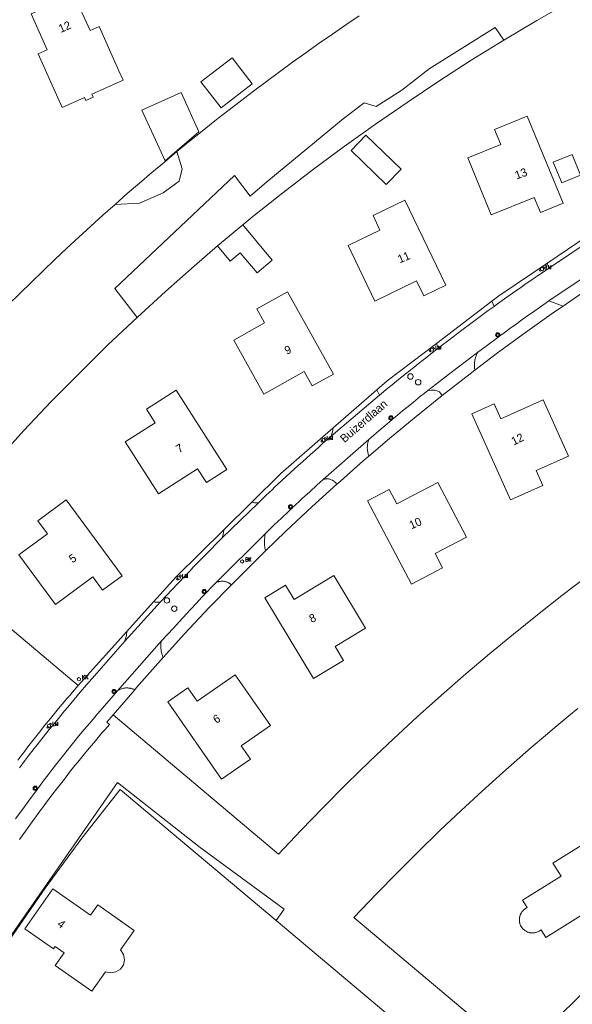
# Model space of a CAD drawing. Header units: metres. Extents: x 138165 to 154469, y 480134 to 494189.
# Tile 384 of 656: x 149433 to 149517, y 483312 to 483462. Entities that reach past the tile are written whole.
import ezdxf

# ---------------------------------------------------------------- set-up
doc = ezdxf.new("R2010")
doc.units = ezdxf.units.M
doc.header["$LTSCALE"] = 0.001
doc.header["$MEASUREMENT"] = 0
for name, color, linetype, lineweight in [('Level 5', 7, 'Continuous', 0), ('TOP-L-topo objecten punt', 7, 'Continuous', 0), ('TOP-L-topo objecten vlak', 7, 'Continuous', 0), ('TOP-T-topo huisnummering naamgeving', 7, 'Continuous', 0)]:
    doc.layers.add(name, color=color, linetype=linetype, lineweight=lineweight)
doc.styles.add('Style-INTL_ISO', font='INTL_ISO.shx')
doc.styles.add('Style-STANDARD', font='STANDARD.shx')

# ---------------------------------------------------------------- blocks, each defined once
blk = doc.blocks.new('39')
at = {"layer": 'TOP-L-topo objecten punt', "color": 7, "linetype": 'Continuous', "lineweight": 0}
for p, q in [((0.0175, 0.0175), (-0.0175, 0.0175)), ((-0.0175, 0.0175), (-0.0175, -0.0175)), ((0.0175, 0.0175), (0.0175, -0.0175)), ((0.0175, -0.0175), (-0.0175, -0.0175))]:
    blk.add_line(p, q, dxfattribs=at)
blk.add_circle((0, 0), 0.0332, dxfattribs=at)
blk = doc.blocks.new('*U13')
at = {"layer": 'Level 5', "color": 7, "linetype": 'Continuous', "lineweight": 0}
blk.add_circle((0, 0), 0.0415, dxfattribs=at)
blk = doc.blocks.new('150')
at = {"layer": 'Level 5', "color": 7, "linetype": 'Continuous', "lineweight": 0}
blk.add_blockref('*U13', (0, 0), dxfattribs=at)
blk = doc.blocks.new('72')
at = {"layer": 'TOP-L-topo objecten punt', "color": 7, "linetype": 'Continuous', "lineweight": 0}
blk.add_circle((0, 0), 0.025, dxfattribs=at)
at = {"layer": 'TOP-L-topo objecten punt', "color": 7, "linetype": 'Continuous', "lineweight": 0, "style": 'Style-STANDARD'}
blk.add_text('BK', height=0.06, dxfattribs=at).set_placement((0.0483, 0))
blk = doc.blocks.new('16')
at = {"layer": 'TOP-L-topo objecten punt', "color": 7, "linetype": 'Continuous', "lineweight": 0}
blk.add_circle((0, 0), 0.025, dxfattribs=at)
at = {"layer": 'TOP-L-topo objecten punt', "color": 7, "linetype": 'Continuous', "lineweight": 0, "style": 'Style-STANDARD'}
blk.add_text('LM', height=0.06, dxfattribs=at).set_placement((0.0483, 0))
blk = doc.blocks.new('10')
at = {"layer": 'TOP-L-topo objecten punt', "linetype": 'Continuous', "lineweight": 0}
blk.add_circle((0, 0), 0.0125, dxfattribs=at)
blk = doc.blocks.new('119')
at = {"layer": 'TOP-L-topo objecten punt', "color": 7, "linetype": 'Continuous', "lineweight": 0}
blk.add_circle((0, 0), 0.025, dxfattribs=at)
at = {"layer": 'TOP-L-topo objecten punt', "color": 7, "linetype": 'Continuous', "lineweight": 0, "style": 'Style-STANDARD'}
blk.add_text('KK', height=0.06, dxfattribs=at).set_placement((0.0483, 0))

msp = doc.modelspace()

# ---------------------------------------------------------------- linework, layer by layer
at = {"layer": 'TOP-L-topo objecten vlak', "flags": 128}
for points in [[(149542.51, 483478.06), (149537.23, 483475.61), (149531.98, 483473.07), (149526.78, 483470.44), (149521.61, 483467.72), (149516.5, 483464.91), (149511.43, 483462.02), (149506.41, 483459.03)], [(149436.87, 483457.56), (149435.48, 483456.94), (149439.14, 483448.79), (149442.55, 483450.32), (149442.76, 483449.86), (149443.85, 483450.35), (149443.64, 483450.81), (149445.02, 483451.42), (149448.43, 483452.96), (149447.79, 483454.39), (149444.77, 483461.11), (149443.39, 483460.49), (149440.93, 483465.97), (149434.41, 483463.04), (149436.87, 483457.56)], [(149456.62, 483442.07), (149458.54, 483443.64), (149460.46, 483445.19), (149462.4, 483446.73), (149464.35, 483448.26), (149466.31, 483449.77), (149468.28, 483451.27), (149470.26, 483452.76), (149472.24, 483454.23), (149474.24, 483455.69), (149476.25, 483457.13), (149478.27, 483458.56), (149480.3, 483459.97), (149482.34, 483461.38), (149484.38, 483462.76)], [(149506.41, 483459.03), (149505.09, 483460.95), (149495.06, 483454.66), (149490.86, 483451.41), (149486.98, 483448.93), (149485.12, 483449.52), (149481.96, 483447.06), (149476.4, 483442.49), (149470.3, 483437.46), (149467.75, 483435.26), (149465.37, 483438.44), (149447.16, 483421.22), (149450.54, 483416.81)], [(149506.41, 483459.03), (149501.44, 483455.97), (149496.52, 483452.81), (149491.66, 483449.57), (149486.85, 483446.26), (149482.1, 483442.85), (149477.4, 483439.37), (149472.77, 483435.8), (149468.2, 483432.16), (149466.65, 483430.89)], [(149465.03, 483456.37), (149460.28, 483452.7), (149463.34, 483448.74), (149468.09, 483452.41), (149465.03, 483456.37)], [(149454.8, 483440.64), (149459.97, 483445.1), (149457.25, 483451.08), (149451.29, 483448.36), (149454.8, 483440.64)], [(149515.42, 483434.19), (149509.98, 483447.48), (149505.01, 483445.45), (149505.94, 483443.17), (149500.94, 483441.13), (149504.5, 483432.43), (149511.03, 483435.1), (149511.97, 483432.78), (149515.42, 483434.19)], [(149483.13, 483442.22), (149488.5, 483437.06), (149490.77, 483439.41), (149485.4, 483444.58), (149483.13, 483442.22)], [(149447.19, 483434.03), (149450.93, 483434.22), (149454.5, 483435.78), (149456.95, 483437.57), (149457.42, 483439.46), (149456.62, 483442.07)], [(149447.19, 483434.03), (149449.05, 483435.66), (149450.93, 483437.28), (149452.81, 483438.89), (149454.71, 483440.48), (149456.62, 483442.07)], [(149513.94, 483440.45), (149515.23, 483437.3), (149518.09, 483438.48), (149516.81, 483441.62), (149513.94, 483440.45)], [(149430.91, 483418.71), (149432.68, 483420.46), (149434.45, 483422.2), (149436.24, 483423.93), (149438.03, 483425.64), (149439.84, 483427.35), (149441.66, 483429.03), (149443.49, 483430.71), (149445.34, 483432.37), (149447.19, 483434.03)], [(149497.55, 483421.72), (149491.31, 483434.66), (149486.48, 483432.33), (149487.54, 483430.11), (149482.68, 483427.77), (149486.76, 483419.3), (149493.11, 483422.36), (149494.2, 483420.11), (149497.55, 483421.72)], [(149466.65, 483430.89), (149462.81, 483427.69)], [(149462.81, 483427.69), (149464.73, 483425.39), (149466.26, 483426.67), (149468.82, 483423.6), (149471.13, 483425.52), (149466.65, 483430.89)], [(149512.74, 483423.96), (149520.15, 483428.94), (149520.9, 483429.44)], [(149520.48, 483430.13), (149519.09, 483429.19), (149513.09, 483425.13)], [(149462.81, 483427.69), (149459.24, 483424.64), (149454.86, 483420.76), (149450.54, 483416.81)], [(149504.59, 483419.28), (149505.67, 483420.1), (149513.09, 483425.13)], [(149513.09, 483425.13), (149512.95, 483424.61), (149512.74, 483423.96)], [(149512.74, 483423.96), (149511.48, 483423.1), (149510.85, 483422.67), (149509.6, 483421.81), (149508.98, 483421.37), (149507.73, 483420.5), (149506.49, 483419.62), (149505.26, 483418.73), (149504.92, 483418.48)], [(149520.19, 483423.96), (149513.27, 483419.32)], [(149515.43, 483418.53), (149518.31, 483420.51), (149520.86, 483422.21)], [(149474.71, 483407.84), (149476, 483408.56), (149477.22, 483406.38), (149480.47, 483408.19), (149473.46, 483420.72), (149468.77, 483418.1), (149469.97, 483415.96), (149465.26, 483413.32), (149469.85, 483405.12), (149474.71, 483407.84)], [(149504.59, 483419.28), (149496.14, 483412.85)], [(149504.92, 483418.48), (149504.03, 483417.84), (149502.8, 483416.93), (149501.37, 483415.87), (149500.02, 483414.86), (149498.68, 483413.85), (149498.01, 483413.34), (149496.67, 483412.31), (149496.42, 483412.12)], [(149515.43, 483418.53), (149513.98, 483417.54), (149509.69, 483414.5), (149505.45, 483411.4), (149501.99, 483408.79)], [(149502.41, 483411.47), (149504.89, 483413.3), (149505.94, 483414.09), (149506.47, 483414.48), (149507.53, 483415.26), (149508.07, 483415.65), (149509.14, 483416.42), (149510.21, 483417.19), (149510.75, 483417.57), (149511.83, 483418.32), (149512.37, 483418.7), (149513.27, 483419.32)], [(149504.92, 483418.48), (149504.59, 483419.28)], [(149513.27, 483419.32), (149515.43, 483418.53)], [(149450.54, 483416.81), (149446.11, 483412.61), (149441.76, 483408.34), (149437.48, 483403.99), (149433.29, 483399.56), (149429.17, 483395.06), (149425.14, 483390.49), (149421.18, 483385.84), (149417.32, 483381.13), (149441.57, 483360.73)], [(149487.07, 483405.77), (149488.65, 483407.15), (149496.14, 483412.85)], [(149496.14, 483412.85), (149496.42, 483412.12)], [(149496.42, 483412.12), (149496, 483411.8), (149494.67, 483410.76), (149493.35, 483409.72), (149492.69, 483409.2), (149491.37, 483408.15), (149490.05, 483407.09), (149489.4, 483406.56), (149488.75, 483406.03), (149487.47, 483404.98)], [(149494.85, 483405.68), (149496.15, 483406.69), (149497.96, 483408.1), (149502.41, 483411.47)], [(149501.99, 483408.79), (149501.98, 483408.88), (149501.96, 483408.97), (149501.95, 483409.15), (149501.93, 483409.33), (149501.93, 483409.43), (149501.93, 483409.61), (149501.93, 483409.7), (149501.94, 483409.79), (149501.95, 483409.97), (149501.98, 483410.16), (149502.01, 483410.34), (149502.05, 483410.52), (149502.07, 483410.6), (149502.1, 483410.69), (149502.15, 483410.87), (149502.18, 483410.96), (149502.25, 483411.13), (149502.32, 483411.29), (149502.36, 483411.38), (149502.41, 483411.47)], [(149497.01, 483404.92), (149501.27, 483408.24), (149501.99, 483408.79)], [(149453.82, 483389.93), (149459.76, 483393.74), (149461.11, 483391.64), (149464.24, 483393.65), (149456.48, 483405.73), (149451.96, 483402.83), (149453.29, 483400.76), (149448.75, 483397.84), (149453.82, 483389.93)], [(149487.47, 483404.98), (149480.12, 483398.74)], [(149487.07, 483405.77), (149480.43, 483399.99)], [(149485.85, 483398.19), (149487.73, 483399.84), (149488.27, 483400.3), (149489.35, 483401.21), (149489.9, 483401.66), (149490.99, 483402.57), (149492.08, 483403.46), (149492.64, 483403.91), (149493.74, 483404.79), (149494.29, 483405.24), (149494.85, 483405.68)], [(149497.01, 483404.92), (149493.03, 483401.72), (149488.99, 483398.37), (149485.85, 483395.68)], [(149487.47, 483404.98), (149487.07, 483405.77)], [(149494.85, 483405.68), (149495.36, 483405.74), (149495.89, 483405.74), (149496.33, 483405.6), (149496.63, 483405.45), (149497.01, 483404.92)], [(149516.25, 483395.69), (149512.4, 483404.27), (149505.97, 483401.38), (149504.95, 483403.66), (149501.55, 483402.13), (149507.43, 483389.03), (149512.33, 483391.23), (149511.33, 483393.48), (149516.25, 483395.69)], [(149468.02, 483388.68), (149472.45, 483393.05), (149480.43, 483399.99)], [(149480.43, 483399.99), (149480.35, 483399.56), (149480.12, 483398.74)], [(149480.12, 483398.74), (149478.86, 483397.63), (149478.23, 483397.07), (149477.6, 483396.51), (149476.98, 483395.95), (149475.73, 483394.83), (149475.1, 483394.27), (149473.86, 483393.13), (149473.24, 483392.57), (149471.99, 483391.4), (149471.54, 483390.98), (149471.1, 483390.56), (149470.21, 483389.72), (149469.77, 483389.29), (149469.02, 483388.55)], [(149478.91, 483392.12), (149485.85, 483398.19)], [(149485.85, 483395.68), (149485.82, 483395.76), (149485.79, 483395.84), (149485.76, 483395.92), (149485.74, 483396), (149485.72, 483396.08), (149485.7, 483396.16), (149485.67, 483396.32), (149485.64, 483396.49), (149485.63, 483396.57), (149485.62, 483396.65), (149485.62, 483396.73), (149485.61, 483396.82), (149485.61, 483396.9), (149485.61, 483396.98), (149485.62, 483397.15), (149485.63, 483397.32), (149485.66, 483397.48), (149485.69, 483397.64), (149485.7, 483397.72), (149485.75, 483397.89), (149485.8, 483398.04), (149485.85, 483398.19)], [(149480.96, 483391.4), (149481.06, 483391.48), (149485, 483394.96), (149485.85, 483395.68)], [(149470.11, 483383.9), (149471.45, 483385.2), (149471.98, 483385.71), (149472.52, 483386.22), (149473.59, 483387.24), (149474.13, 483387.75), (149475.21, 483388.76), (149475.76, 483389.26), (149476.85, 483390.26), (149477.95, 483391.26), (149478.91, 483392.12)], [(149480.96, 483391.4), (149477.17, 483387.95), (149473.17, 483384.21), (149470.11, 483381.25)], [(149478.91, 483392.12), (149479.02, 483392.16), (149479.08, 483392.17), (149479.14, 483392.18), (149479.2, 483392.2), (149479.32, 483392.21), (149479.37, 483392.21), (149479.43, 483392.22), (149479.49, 483392.22), (149479.61, 483392.21), (149479.73, 483392.2), (149479.85, 483392.18), (149479.9, 483392.16), (149480.02, 483392.13), (149480.13, 483392.09), (149480.24, 483392.04), (149480.29, 483392.01), (149480.34, 483391.98), (149480.44, 483391.92), (149480.49, 483391.89), (149480.54, 483391.85), (149480.63, 483391.78), (149480.72, 483391.7), (149480.76, 483391.65), (149480.8, 483391.61), (149480.87, 483391.52), (149480.91, 483391.47), (149480.96, 483391.4)], [(149495.93, 483380.83), (149500.71, 483383.34), (149496.35, 483391.66), (149490.11, 483388.39), (149488.95, 483390.61), (149485.65, 483388.88), (149492.32, 483376.16), (149497.07, 483378.65), (149495.93, 483380.83)], [(149435.44, 483385.84), (149436.9, 483383.86), (149432.55, 483380.66), (149438.13, 483373.09), (149443.8, 483377.27), (149445.29, 483375.26), (149448.28, 483377.46), (149439.77, 483389.03), (149435.44, 483385.84)], [(149463.52, 483383.23), (149469.02, 483388.55)], [(149468.02, 483388.68), (149463.74, 483384.46)], [(149469.02, 483388.55), (149468.94, 483388.55), (149468.8, 483388.55), (149468.65, 483388.56), (149468.5, 483388.57), (149468.43, 483388.58), (149468.28, 483388.61), (149468.14, 483388.65), (149468.02, 483388.68)], [(149453.06, 483373.51), (149456.54, 483377.37), (149463.74, 483384.46)], [(149462.61, 483376.42), (149470.11, 483383.9)], [(149463.74, 483384.46), (149463.7, 483383.97), (149463.52, 483383.23)], [(149470.11, 483381.25), (149470.09, 483381.34), (149470.07, 483381.44), (149470.02, 483381.64), (149470.01, 483381.74), (149469.98, 483381.93), (149469.96, 483382.03), (149469.95, 483382.23), (149469.94, 483382.43), (149469.93, 483382.53), (149469.93, 483382.64), (149469.94, 483382.84), (149469.95, 483383.04), (149469.96, 483383.14), (149469.98, 483383.23), (149469.99, 483383.34), (149470.02, 483383.53), (149470.07, 483383.73), (149470.11, 483383.9)], [(149463.52, 483383.23), (149462.79, 483382.5), (149461.57, 483381.27), (149460.97, 483380.65), (149460.36, 483380.03), (149459.16, 483378.8), (149458.56, 483378.17), (149457.96, 483377.55), (149456.77, 483376.3), (149454.11, 483373.49)], [(149464.91, 483376.06), (149465.36, 483376.53), (149469.24, 483380.4), (149470.11, 483381.25)], [(149446.9, 483356.25), (149472.09, 483335.07), (149475.49, 483338.67), (149478.94, 483342.23), (149482.44, 483345.74), (149485.99, 483349.2), (149489.58, 483352.6), (149493.21, 483355.95), (149496.89, 483359.25), (149500.61, 483362.5), (149504.22, 483365.56), (149507.86, 483368.57), (149511.54, 483371.53), (149515.26, 483374.44), (149519.02, 483377.3)], [(149454.28, 483367.53), (149456.07, 483369.48), (149456.94, 483370.42), (149458.68, 483372.3), (149459.56, 483373.24), (149460.43, 483374.18), (149462.61, 483376.42)], [(149462.61, 483376.42), (149462.7, 483376.47), (149462.83, 483376.51), (149462.95, 483376.55), (149463.01, 483376.57), (149463.14, 483376.59), (149463.2, 483376.6), (149463.33, 483376.62), (149463.39, 483376.62), (149463.52, 483376.62), (149463.64, 483376.62), (149463.71, 483376.61), (149463.84, 483376.6), (149463.96, 483376.57), (149464.09, 483376.54), (149464.15, 483376.52), (149464.27, 483376.47), (149464.38, 483376.42), (149464.5, 483376.36), (149464.61, 483376.3), (149464.66, 483376.26), (149464.76, 483376.19), (149464.86, 483376.1), (149464.91, 483376.06)], [(149482, 483364.56), (149480.72, 483366.67), (149485.35, 483369.46), (149480.49, 483377.51), (149474.46, 483373.86), (149473.16, 483376.01), (149469.98, 483374.08), (149477.4, 483361.79), (149482, 483364.56)], [(149464.91, 483376.06), (149461.55, 483372.6), (149457.79, 483368.6), (149454.52, 483365.01)], [(149454.11, 483373.49), (149448.67, 483367.49)], [(149453.06, 483373.51), (149449, 483368.99)], [(149454.11, 483373.49), (149453.97, 483373.46), (149453.85, 483373.44), (149453.73, 483373.42), (149453.61, 483373.42), (149453.55, 483373.42), (149453.42, 483373.43), (149453.3, 483373.45), (149453.18, 483373.47), (149453.06, 483373.51)], [(149441.57, 483360.73), (149449, 483368.99)], [(149449, 483368.99), (149448.98, 483368.81), (149448.95, 483368.59), (149448.91, 483368.36), (149448.88, 483368.25), (149448.86, 483368.14), (149448.8, 483367.92), (149448.74, 483367.71), (149448.7, 483367.6), (149448.67, 483367.49)], [(149448.67, 483367.49), (149444.05, 483362.22), (149442.84, 483360.83), (149441.88, 483359.71), (149441.4, 483359.15), (149440.93, 483358.58), (149440.45, 483358.02), (149439.98, 483357.45), (149439.51, 483356.88), (149438.57, 483355.74), (149438.1, 483355.17), (149437.64, 483354.6), (149437.17, 483354.03), (149436.25, 483352.87), (149435.33, 483351.72), (149434.88, 483351.14), (149433.97, 483349.97), (149433.52, 483349.39), (149433.07, 483348.8), (149432.62, 483348.22)], [(149447.56, 483359.93), (149454.28, 483367.53)], [(149454.52, 483365.01), (149454.51, 483365.03), (149454.47, 483365.12), (149454.44, 483365.21), (149454.4, 483365.29), (149454.35, 483365.47), (149454.32, 483365.56), (149454.27, 483365.74), (149454.23, 483365.93), (149454.2, 483366.11), (149454.19, 483366.2), (149454.17, 483366.39), (149454.16, 483366.48), (149454.16, 483366.67), (149454.16, 483366.76), (149454.16, 483366.95), (149454.17, 483367.04), (149454.18, 483367.23), (149454.28, 483367.53)], [(149450.2, 483360.06), (149450.46, 483360.42), (149454.1, 483364.54), (149454.52, 483365.01)], [(149470.86, 483354.63), (149465.51, 483362.36), (149459.72, 483358.35), (149458.29, 483360.4), (149455.23, 483358.28), (149463.41, 483346.48), (149467.83, 483349.54), (149466.42, 483351.56), (149470.86, 483354.63)], [(149432.04, 483340.41), (149433.35, 483342.21), (149434, 483343.1), (149435.33, 483344.9), (149435.89, 483345.65), (149436.26, 483346.15), (149437.02, 483347.16), (149437.78, 483348.15), (149438.55, 483349.14), (149439.32, 483350.13), (149440.1, 483351.11), (149440.89, 483352.09), (149441.68, 483353.06), (149442.48, 483354.02), (149443.28, 483354.98), (149444.09, 483355.94), (149444.5, 483356.41), (149444.91, 483356.89), (149447.56, 483359.93)], [(149441.57, 483360.73), (149440.71, 483359.74), (149440.29, 483359.24), (149439.86, 483358.74), (149439.44, 483358.24), (149438.6, 483357.23), (149438.18, 483356.72), (149437.76, 483356.22), (149437.35, 483355.71), (149436.52, 483354.69), (149435.7, 483353.66), (149435.29, 483353.15), (149434.48, 483352.11), (149434.08, 483351.6), (149433.28, 483350.56), (149432.98, 483350.17), (149432.38, 483349.37)], [(149450.2, 483360.06), (149446.9, 483356.25)], [(149447.56, 483359.93), (149447.64, 483359.98), (149447.7, 483360.02), (149447.83, 483360.09), (149447.89, 483360.12), (149448.02, 483360.18), (149448.15, 483360.23), (149448.22, 483360.26), (149448.35, 483360.29), (149448.49, 483360.33), (149448.56, 483360.34), (149448.7, 483360.36), (149448.77, 483360.37), (149448.91, 483360.38), (149449.05, 483360.38), (149449.12, 483360.37), (149449.26, 483360.36), (149449.4, 483360.34), (149449.54, 483360.32), (149449.61, 483360.3), (149449.75, 483360.26), (149449.88, 483360.21), (149449.95, 483360.19), (149450.08, 483360.13), (149450.2, 483360.06)], [(149517.68, 483357.22), (149516.33, 483356.12), (149514.48, 483354.59), (149512.74, 483353.12), (149510.58, 483351.29), (149506.24, 483347.49), (149503.11, 483344.67), (149499.9, 483341.71), (149496.73, 483338.71), (149493.29, 483335.37), (149490.14, 483332.23), (149487.01, 483329.01), (149483.58, 483325.4), (149508.81, 483304.19)], [(149446.9, 483356.25), (149445.93, 483355.15), (149446.33, 483354.82), (149445.68, 483354.06), (149445.25, 483353.57), (149444.83, 483353.07), (149444.41, 483352.57), (149443.99, 483352.07), (149443.57, 483351.57), (149442.74, 483350.57), (149441.91, 483349.56), (149441.5, 483349.05), (149441.09, 483348.54), (149440.27, 483347.52), (149439.47, 483346.49), (149438.67, 483345.46), (149438.27, 483344.95), (149437.71, 483344.23), (149436.92, 483343.17), (149436.13, 483342.12), (149435.74, 483341.59), (149434.96, 483340.53), (149434.57, 483339.99), (149433.8, 483338.92), (149433.04, 483337.85), (149432.66, 483337.31)], [(149409.69, 483285.36), (149413.51, 483292.73), (149417.52, 483300), (149421.69, 483307.18), (149423.94, 483310.83), (149426.05, 483314.24), (149428.23, 483317.59), (149431.2, 483322.14), (149436.57, 483329.89), (149442.15, 483337.48), (149447.95, 483344.92), (149471.71, 483324.93)], [(149471.71, 483324.93), (149472.97, 483326.67), (149459.97, 483336.22), (149447.57, 483345.97), (149428.15, 483318.12), (149427.24, 483318.73)], [(149519.39, 483337.14), (149513.88, 483333.7), (149515.12, 483331.71), (149509.26, 483328.06), (149509.98, 483326.91), (149509.72, 483326.76), (149509.62, 483326.69), (149509.57, 483326.65), (149509.52, 483326.61), (149509.42, 483326.53), (149509.37, 483326.48), (149509.29, 483326.39), (149509.24, 483326.35), (149509.17, 483326.25), (149509.13, 483326.2), (149509.09, 483326.14), (149509.03, 483326.04), (149508.97, 483325.92), (149508.94, 483325.87), (149508.92, 483325.81), (149508.87, 483325.69), (149508.85, 483325.63), (149508.82, 483325.51), (149508.81, 483325.45), (149508.79, 483325.32), (149508.77, 483325.2), (149508.77, 483325.13), (149508.77, 483325.01), (149508.78, 483324.88), (149508.79, 483324.75), (149508.81, 483324.63), (149508.83, 483324.57), (149508.86, 483324.45), (149508.9, 483324.33), (149508.95, 483324.21), (149508.98, 483324.15), (149509.01, 483324.1), (149509.04, 483324.04), (149509.08, 483323.99), (149509.11, 483323.93), (149509.18, 483323.83), (149509.26, 483323.73), (149509.31, 483323.69), (149509.39, 483323.6), (149509.44, 483323.56), (149509.54, 483323.47), (149509.59, 483323.44), (149509.69, 483323.36), (149509.8, 483323.3), (149509.86, 483323.27), (149509.97, 483323.22), (149510.03, 483323.19), (149510.15, 483323.15), (149510.27, 483323.11), (149510.33, 483323.1), (149510.39, 483323.09), (149510.52, 483323.07), (149510.58, 483323.06), (149510.71, 483323.05), (149510.84, 483323.05), (149510.9, 483323.06), (149511.02, 483323.07), (149511.09, 483323.08), (149511.15, 483323.09), (149511.21, 483323.1), (149511.27, 483323.12), (149511.33, 483323.13), (149511.45, 483323.17), (149511.57, 483323.22), (149511.69, 483323.27), (149511.8, 483323.34), (149512.09, 483323.52), (149512.81, 483322.37), (149518.92, 483326.18)], [(149447.33, 483317.11), (149448, 483317.54), (149448.46, 483318.19), (149448.63, 483318.97), (149448.49, 483319.76), (149448.04, 483320.46), (149450.12, 483323.43), (149444.55, 483327.34), (149443.44, 483325.74), (149437.7, 483329.75), (149433.46, 483323.69), (149437.8, 483320.65), (149438.05, 483321), (149439.44, 483320.03), (149438.08, 483318.08), (149443.65, 483314.18), (149445.72, 483317.15), (149446.54, 483316.97), (149447.33, 483317.11)], [(149479.16, 483280.02), (149498.1, 483302.75), (149471.71, 483324.93)], [(149508.81, 483304.19), (149509.86, 483305.31), (149515.27, 483310.82), (149520.79, 483316.16), (149521.54, 483316.86)]]:
    msp.add_lwpolyline(points, dxfattribs=at)

# ---------------------------------------------------------------- block references
at = {"layer": 'TOP-L-topo objecten punt', "xscale": 10, "yscale": 10, "zscale": 10}
for name, p in [('16', (149512.24, 483424.16)), ('10', (149512.51, 483424.35)), ('10', (149511.95, 483423.97)), ('39', (149505.47, 483414.14)), ('16', (149495.47, 483411.9)), ('10', (149495.17, 483411.71)), ('10', (149495.7, 483412.1)), ('150', (149492.18, 483407.81)), ('150', (149493.36, 483406.94)), ('39', (149489.22, 483401.5)), ('10', (149478.69, 483397.95)), ('16', (149478.94, 483398.14)), ('10', (149479.2, 483398.37)), ('39', (149473.92, 483387.97)), ('72', (149466.55, 483379.63)), ('10', (149456.7, 483376.93)), ('16', (149456.9, 483377.12)), ('10', (149457.15, 483377.44)), ('39', (149460.77, 483375.04)), ('150', (149455.09, 483373.7)), ('150', (149456.21, 483372.45)), ('119', (149441.68, 483361.7)), ('39', (149447.04, 483359.81)), ('10', (149436.93, 483354.37)), ('16', (149437.15, 483354.62)), ('10', (149437.36, 483354.88)), ('39', (149435.04, 483345.09))]:
    msp.add_blockref(name, p, dxfattribs=at)

# ---------------------------------------------------------------- texts
at = {"layer": 'TOP-T-topo huisnummering naamgeving', "style": 'Style-INTL_ISO'}
for s, rotation, p in [('12', 23.8, (149438.92, 483460.13)), ('13', 20.3, (149508.36, 483437.81)), ('11', 22.5, (149490.55, 483425.04)), ('9', 23.5, (149473.33, 483411.11)), ('Buizerdlaan', 41, (149482.14, 483397.65)), ('12', 26.4, (149507.92, 483397.29)), ('7', 32.5, (149456.95, 483396.1)), ('10', 24, (149492.33, 483384.52)), ('5', 33.2, (149440.68, 483379.34)), ('8', 23.8, (149477.1, 483370.26)), ('6', 31.9, (149462.6, 483354.89)), ('4', 322.4, (149438.27, 483324.2))]:
    msp.add_text(s, height=1.25, rotation=rotation, dxfattribs=at).set_placement(p)

doc.saveas('drawing.dxf')
